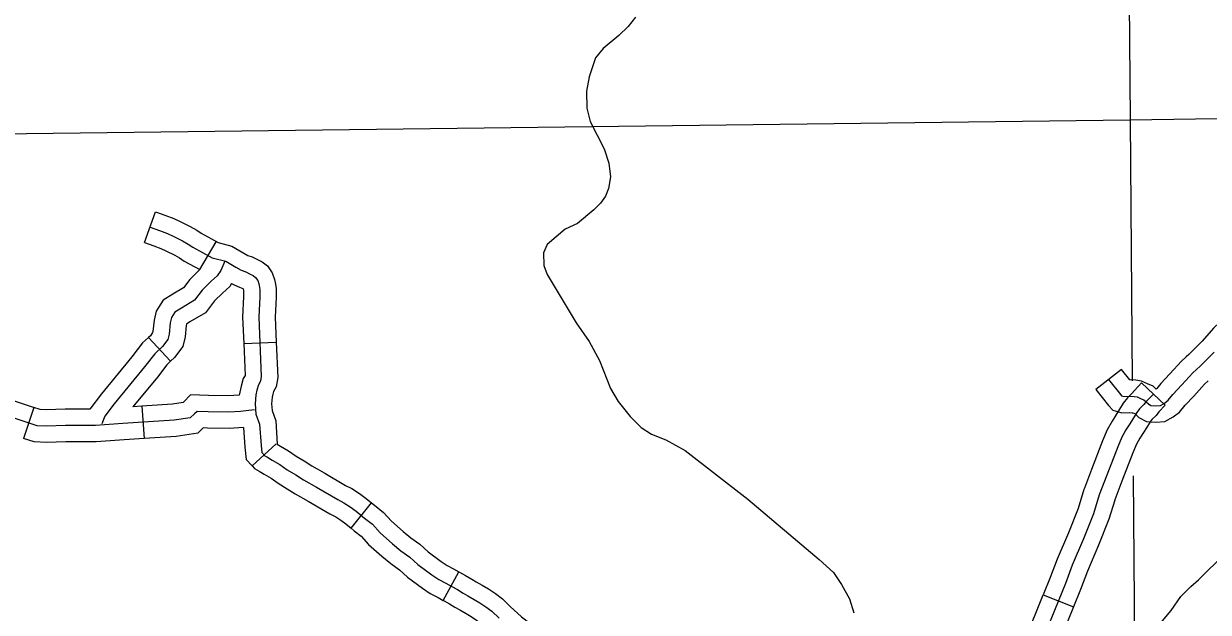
# Model space of a CAD drawing. Extents: x 1377389 to 1380723, y 1168351 to 1170484.
# Drawn here: x 1378476.2 to 1378585.3, y 1168888.7 to 1168942.9 of the extents above; entities that cross this region are included whole.
import ezdxf

# ---------------------------------------------------------------- set-up
doc = ezdxf.new("R2010")
doc.units = 0
doc.layers.add('B_Fill', color=7, linetype='Continuous')

msp = doc.modelspace()

# ---------------------------------------------------------------- linework, layer by layer
at = {"layer": 'B_Fill'}
for p, q in [((1378487.28, 1168922.76), (1378488.31, 1168925.58)), ((1378492.38, 1168920.26), (1378493.89, 1168922.8)), ((1378487.66, 1168914.01), (1378489.7, 1168911.81)), ((1378496.43, 1168913.44), (1378499.43, 1168913.56)), ((1378577.28, 1168911.07), (1378574.92, 1168909.21)), ((1378579.13, 1168909.82), (1378581.31, 1168907.76)), ((1378477.11, 1168907.55), (1378476.16, 1168904.7)), ((1378487.05, 1168907.69), (1378487.25, 1168904.69)), ((1378497.2, 1168902.18), (1378499.42, 1168904.2)), ((1378506.32, 1168896.45), (1378508.2, 1168898.79)), ((1378514.8, 1168889.79), (1378516.24, 1168892.42)), ((1378570.08, 1168890.31), (1378572.86, 1168889.19))]:
    msp.add_line(p, q, dxfattribs=at)
for points in [[(1378577.49, 1169003.33), (1378578.08, 1168934.05)], [(1378532.52, 1168943.51), (1378531.84, 1168942.66), (1378530.97, 1168941.82), (1378529.53, 1168940.61), (1378528.84, 1168939.75), (1378528.24, 1168938.01), (1378528, 1168936.68), (1378528.05, 1168935.12), (1378528.35, 1168933.91), (1378529.63, 1168931.39), (1378530.05, 1168930.06), (1378530.23, 1168928.8), (1378530.02, 1168927.72), (1378529.77, 1168927.03), (1378529.29, 1168926.37), (1378528.67, 1168925.75), (1378527.19, 1168924.51), (1378526.03, 1168923.97), (1378524.38, 1168922.56), (1378524.06, 1168921.79), (1378524.08, 1168920.63), (1378524.38, 1168919.8), (1378527.06, 1168915.35), (1378528.24, 1168913.63), (1378529.21, 1168911.88), (1378530.21, 1168909.3), (1378530.91, 1168908.12), (1378532.03, 1168906.72), (1378533.04, 1168905.73), (1378534, 1168905.09), (1378535.3, 1168904.59), (1378537.09, 1168903.61), (1378542.86, 1168899.12), (1378549.45, 1168893.57), (1378550.75, 1168892.37), (1378551.48, 1168891.27), (1378552.22, 1168889.95), (1378552.64, 1168888.64)], [(1378578.08, 1168934.05), (1378598.12, 1168934.37)], [(1378471.43, 1168932.74), (1378578.08, 1168934.05)], [(1378578.08, 1168934.05), (1378578.28, 1168910.01)], [(1378488.31, 1168925.58), (1378489.18, 1168925.26), (1378489.99, 1168924.97), (1378490.57, 1168924.68), (1378491.49, 1168924.23), (1378492.1, 1168923.89), (1378492.52, 1168923.6), (1378494.07, 1168922.76)], [(1378487.8, 1168924.17), (1378488.67, 1168923.85), (1378489.4, 1168923.58), (1378489.92, 1168923.33), (1378490.79, 1168922.91), (1378491.3, 1168922.61), (1378491.74, 1168922.32), (1378493.51, 1168921.35)], [(1378487.28, 1168922.76), (1378488.16, 1168922.44), (1378488.81, 1168922.2), (1378489.26, 1168921.98), (1378490.09, 1168921.58), (1378490.51, 1168921.34), (1378490.96, 1168921.03), (1378492.38, 1168920.26)], [(1378494.07, 1168922.76), (1378495.35, 1168922.42), (1378496.44, 1168921.78), (1378496.82, 1168921.57), (1378497.21, 1168921.42), (1378497.7, 1168921.19), (1378498.12, 1168920.96), (1378498.61, 1168920.59), (1378499.06, 1168919.95), (1378499.27, 1168919.36), (1378499.34, 1168919.06), (1378499.41, 1168918.55), (1378499.41, 1168917.71), (1378499.33, 1168915.87), (1378499.43, 1168913.56)], [(1378493.51, 1168921.35), (1378494.77, 1168921.02), (1378495.7, 1168920.47), (1378496.19, 1168920.2), (1378496.63, 1168920.04), (1378497.02, 1168919.85), (1378497.3, 1168919.7), (1378497.51, 1168919.54), (1378497.72, 1168919.24), (1378497.83, 1168918.94), (1378497.86, 1168918.8), (1378497.91, 1168918.44), (1378497.91, 1168917.74), (1378497.83, 1168915.88), (1378498.05, 1168910.4), (1378497.99, 1168909.98), (1378497.78, 1168909.63), (1378497.65, 1168909.16), (1378497.55, 1168908.73), (1378497.49, 1168907.9), (1378497.56, 1168906.95), (1378497.9, 1168906.01), (1378498.03, 1168904.05), (1378498.1, 1168903.42), (1378498.38, 1168903.12), (1378498.63, 1168902.97), (1378499.06, 1168902.71), (1378499.76, 1168902.31), (1378500.44, 1168901.83), (1378501.22, 1168901.35), (1378501.95, 1168900.9), (1378503.13, 1168900.22), (1378505.09, 1168899.07), (1378505.64, 1168898.79), (1378506.25, 1168898.41), (1378506.78, 1168898.01), (1378507.56, 1168897.38), (1378508.28, 1168896.8), (1378508.99, 1168896.02), (1378510.14, 1168895.01), (1378510.9, 1168894.36), (1378511.73, 1168893.78), (1378512.48, 1168893.1), (1378513.76, 1168892.15), (1378514.39, 1168891.72), (1378515.05, 1168891.37), (1378515.6, 1168891.06), (1378516.13, 1168890.79), (1378516.65, 1168890.46), (1378517.08, 1168890.21), (1378517.66, 1168889.88), (1378518.19, 1168889.58), (1378518.74, 1168889.2), (1378519.29, 1168888.8), (1378519.95, 1168888.15)], [(1378494.69, 1168921.04), (1378494.31, 1168920.17), (1378493.99, 1168919.69), (1378493.43, 1168919.18), (1378492.61, 1168918.36), (1378491.9, 1168917.43), (1378490.7, 1168916.72), (1378490.09, 1168916.34), (1378489.77, 1168915.84), (1378489.66, 1168915.35), (1378489.55, 1168914.31), (1378489.44, 1168913.82), (1378488.95, 1168913.16), (1378488.23, 1168912.5), (1378487.3, 1168911.3), (1378484.51, 1168907.9), (1378483.64, 1168906.75), (1378483.37, 1168906.04)], [(1378492.38, 1168920.26), (1378491.48, 1168919.35), (1378490.88, 1168918.57), (1378489.91, 1168918), (1378489.02, 1168917.43), (1378488.36, 1168916.44), (1378488.17, 1168915.59), (1378488.06, 1168914.55), (1378488.04, 1168914.46), (1378487.83, 1168914.17), (1378487.66, 1168914.01)], [(1378495.31, 1168918.97), (1378495.14, 1168918.71), (1378494.47, 1168918.1), (1378493.74, 1168917.37), (1378492.91, 1168916.29), (1378491.48, 1168915.44), (1378491.17, 1168915.24), (1378491.14, 1168915.11), (1378491.03, 1168914.07), (1378490.83, 1168913.18), (1378490.06, 1168912.15), (1378489.7, 1168911.81)], [(1378495.31, 1168918.97), (1378495.56, 1168918.84), (1378496.05, 1168918.65), (1378496.35, 1168918.51), (1378496.39, 1168918.49), (1378496.41, 1168918.34), (1378496.41, 1168917.77), (1378496.33, 1168915.88), (1378496.43, 1168913.44)], [(1378590.86, 1168919.62), (1378590.75, 1168919.53), (1378589.57, 1168918.3), (1378588.69, 1168917.54), (1378588.08, 1168917.05), (1378587.42, 1168916.42), (1378585.76, 1168914.85), (1378584.73, 1168913.67), (1378583.5, 1168912.45), (1378583.25, 1168912.22)], [(1378487.66, 1168914.01), (1378487.12, 1168913.52), (1378486.13, 1168912.23), (1378483.34, 1168908.83), (1378482.26, 1168907.41)], [(1378496.43, 1168913.44), (1378496.55, 1168910.5), (1378496.39, 1168910.23), (1378496.19, 1168909.52), (1378496.01, 1168908.69)], [(1378499.43, 1168913.56), (1378499.56, 1168910.32), (1378499.43, 1168909.47), (1378499.17, 1168909.03), (1378499.1, 1168908.8), (1378499.04, 1168908.51), (1378498.99, 1168907.9), (1378499.04, 1168907.27), (1378499.39, 1168906.32), (1378499.52, 1168904.18)], [(1378576.1, 1168910.14), (1378577.22, 1168908.71), (1378577.29, 1168908.63), (1378577.5, 1168908.57), (1378578.06, 1168908.59), (1378578.44, 1168908.57), (1378578.72, 1168908.53), (1378579.1, 1168908.37), (1378579.35, 1168908.26), (1378579.76, 1168907.88), (1378580, 1168907.75), (1378580.45, 1168907.72), (1378580.87, 1168907.75), (1378581.21, 1168907.94), (1378581.58, 1168908.22), (1378582.03, 1168908.76), (1378582.84, 1168909.63), (1378583.87, 1168910.76), (1378584.54, 1168911.37), (1378585.82, 1168912.64)], [(1378489.7, 1168911.81), (1378489.34, 1168911.49), (1378488.48, 1168910.36), (1378486.23, 1168907.63)], [(1378583.25, 1168912.22), (1378582.81, 1168911.82), (1378581.73, 1168910.65), (1378580.91, 1168909.76), (1378580.54, 1168909.31), (1378580.47, 1168909.26), (1378580.19, 1168909.53), (1378579.69, 1168909.75), (1378579.13, 1168909.98), (1378578.6, 1168910.06), (1378578.08, 1168910.1), (1378578.04, 1168910.09), (1378577.28, 1168911.07)], [(1378477.11, 1168907.55), (1378477.06, 1168907.57), (1378475.23, 1168908.18), (1378473.86, 1168908.48), (1378472.15, 1168908.74), (1378470.98, 1168909.09), (1378469.38, 1168909.41), (1378467.99, 1168909.66), (1378466.91, 1168909.79), (1378466.39, 1168909.81)], [(1378579.13, 1168909.82), (1378578.48, 1168909.13), (1378578.24, 1168908.84), (1378577.83, 1168908.44), (1378577.45, 1168907.95), (1378577.02, 1168907.24), (1378576.78, 1168906.85), (1378576.42, 1168906.29), (1378575.97, 1168905.51), (1378575.55, 1168904.49), (1378574.52, 1168901.84), (1378573.87, 1168900.12)], [(1378574.92, 1168909.21), (1378576.08, 1168907.74), (1378576.48, 1168907.31), (1378577.31, 1168907.06), (1378578.04, 1168907.09), (1378578.28, 1168907.08), (1378578.32, 1168907.07), (1378578.51, 1168906.99), (1378578.88, 1168906.65), (1378579.58, 1168906.26), (1378580.46, 1168906.22), (1378581.29, 1168906.27), (1378582.04, 1168906.69), (1378582.62, 1168907.13), (1378583.16, 1168907.77), (1378583.94, 1168908.61), (1378584.94, 1168909.7), (1378585.28, 1168910.02)], [(1378496.01, 1168908.69), (1378495.02, 1168908.62), (1378493.19, 1168908.66), (1378491.54, 1168908.72), (1378490.87, 1168908.05), (1378490.84, 1168908.03), (1378489.86, 1168907.87), (1378487.05, 1168907.69)], [(1378580.22, 1168908.79), (1378579.6, 1168908.14), (1378579.35, 1168907.84), (1378578.96, 1168907.44), (1378578.69, 1168907.1), (1378578.31, 1168906.46), (1378578.05, 1168906.05), (1378577.7, 1168905.51), (1378577.32, 1168904.84), (1378576.94, 1168903.93), (1378575.93, 1168901.31), (1378575.24, 1168899.5), (1378574.71, 1168897.76), (1378573.79, 1168895.45), (1378572.75, 1168893.03), (1378572.12, 1168891.35), (1378569.77, 1168885.54)], [(1378497.44, 1168907.35), (1378496.15, 1168907.2), (1378495.06, 1168907.12), (1378493.15, 1168907.16), (1378492.14, 1168907.2), (1378491.9, 1168906.96), (1378491.51, 1168906.61), (1378490.03, 1168906.38), (1378485.31, 1168906.07), (1378482.78, 1168905.91), (1378480.01, 1168905.91), (1378478.26, 1168905.83), (1378477.4, 1168905.87), (1378476.58, 1168906.15), (1378474.83, 1168906.73)], [(1378482.26, 1168907.41), (1378479.98, 1168907.41), (1378478.26, 1168907.33), (1378477.68, 1168907.36), (1378477.11, 1168907.55)], [(1378487.05, 1168907.69), (1378486.23, 1168907.63)], [(1378581.31, 1168907.76), (1378580.73, 1168907.15), (1378580.47, 1168906.83), (1378580.08, 1168906.44), (1378579.92, 1168906.24), (1378579.59, 1168905.68), (1378579.32, 1168905.25), (1378578.98, 1168904.73), (1378578.67, 1168904.18), (1378578.33, 1168903.37), (1378577.33, 1168900.77), (1378576.68, 1168899.06)], [(1378487.25, 1168904.69), (1378485.41, 1168904.57), (1378482.83, 1168904.41), (1378480.05, 1168904.41), (1378478.26, 1168904.33), (1378477.12, 1168904.38), (1378476.16, 1168904.7)], [(1378496.42, 1168905.71), (1378495.1, 1168905.62), (1378493.1, 1168905.66), (1378492.71, 1168905.68), (1378492.19, 1168905.2), (1378490.2, 1168904.89), (1378487.25, 1168904.69)], [(1378496.42, 1168905.71), (1378496.53, 1168903.91), (1378496.67, 1168902.76), (1378497.2, 1168902.18)], [(1378499.52, 1168904.18), (1378499.81, 1168904.01), (1378500.57, 1168903.58), (1378501.27, 1168903.09), (1378502.01, 1168902.63), (1378502.72, 1168902.19), (1378503.89, 1168901.52), (1378505.81, 1168900.38), (1378506.38, 1168900.1), (1378507.1, 1168899.65), (1378507.7, 1168899.19), (1378508.2, 1168898.79)], [(1378497.2, 1168902.18), (1378497.42, 1168901.94), (1378497.86, 1168901.68), (1378498.31, 1168901.42), (1378498.96, 1168901.04), (1378499.62, 1168900.58), (1378500.43, 1168900.08), (1378501.18, 1168899.61), (1378502.38, 1168898.93), (1378504.37, 1168897.75), (1378504.91, 1168897.48), (1378505.39, 1168897.18), (1378505.85, 1168896.83), (1378506.32, 1168896.45)], [(1378578.35, 1168901.27), (1378578.54, 1168878.01)], [(1378573.87, 1168900.12), (1378573.82, 1168899.99), (1378573.29, 1168898.26), (1378572.41, 1168896.02), (1378571.36, 1168893.59), (1378570.72, 1168891.89), (1378570.08, 1168890.31)], [(1378508.2, 1168898.79), (1378508.49, 1168898.55), (1378509.31, 1168897.9), (1378510.04, 1168897.09), (1378511.13, 1168896.15), (1378511.82, 1168895.55), (1378512.66, 1168894.96), (1378513.43, 1168894.26), (1378514.63, 1168893.37), (1378515.17, 1168893), (1378515.76, 1168892.69), (1378516.24, 1168892.42)], [(1378576.68, 1168899.06), (1378576.66, 1168899.01), (1378576.12, 1168897.26), (1378575.18, 1168894.88), (1378574.14, 1168892.47), (1378573.51, 1168890.81), (1378572.86, 1168889.19)], [(1378506.32, 1168896.45), (1378506.62, 1168896.21), (1378507.25, 1168895.7), (1378507.93, 1168894.95), (1378509.16, 1168893.88), (1378509.98, 1168893.18), (1378510.79, 1168892.61), (1378511.53, 1168891.94), (1378512.89, 1168890.92), (1378513.61, 1168890.44), (1378514.33, 1168890.05), (1378514.8, 1168889.79)], [(1378574.85, 1168880.2), (1378576.08, 1168881.8), (1378576.66, 1168882.53), (1378578.05, 1168884.13), (1378580.6, 1168887.35), (1378581.86, 1168888.86), (1378582.76, 1168890.15), (1378583.3, 1168890.71), (1378583.66, 1168891.07), (1378584.38, 1168891.69), (1378585.07, 1168892.36), (1378586.17, 1168893.44)], [(1378574.85, 1168880.2), (1378576.08, 1168881.8), (1378576.66, 1168882.53), (1378578.05, 1168884.13), (1378580.6, 1168887.35), (1378581.86, 1168888.86), (1378582.76, 1168890.15), (1378583.3, 1168890.71), (1378583.66, 1168891.07), (1378584.38, 1168891.69), (1378585.07, 1168892.36), (1378586.17, 1168893.44)], [(1378583.3, 1168890.71), (1378583.66, 1168891.07), (1378584.38, 1168891.69), (1378585.07, 1168892.36), (1378586.17, 1168893.44)], [(1378516.24, 1168892.42), (1378516.31, 1168892.39), (1378516.87, 1168892.09), (1378517.43, 1168891.75), (1378517.83, 1168891.51), (1378518.4, 1168891.19), (1378518.98, 1168890.85), (1378519.61, 1168890.43), (1378520.27, 1168889.94), (1378520.98, 1168889.23), (1378522.02, 1168888.29), (1378522.8, 1168887.68), (1378523.53, 1168887.01), (1378523.99, 1168886.5), (1378524.68, 1168885.78), (1378524.91, 1168885.48)], [(1378580.6, 1168887.35), (1378581.86, 1168888.86), (1378582.76, 1168890.15), (1378583.3, 1168890.71)], [(1378514.8, 1168889.79), (1378514.89, 1168889.74), (1378515.38, 1168889.48), (1378515.88, 1168889.18), (1378516.33, 1168888.91), (1378516.92, 1168888.58), (1378517.39, 1168888.31), (1378517.88, 1168887.98), (1378518.32, 1168887.66), (1378518.91, 1168887.06), (1378520.09, 1168885.99), (1378520.86, 1168885.39), (1378521.39, 1168884.9), (1378521.79, 1168884.46), (1378522.4, 1168883.82), (1378522.52, 1168883.66)], [(1378565.89, 1168880.76), (1378566.1, 1168881.18), (1378566.45, 1168881.83), (1378566.7, 1168882.48), (1378567.37, 1168883.61), (1378568.38, 1168886.1), (1378570.08, 1168890.31)], [(1378572.86, 1168889.19), (1378571.16, 1168884.97), (1378570.07, 1168882.28), (1378569.41, 1168881.16), (1378569.17, 1168880.56), (1378568.76, 1168879.8), (1378568.58, 1168879.43)]]:
    msp.add_lwpolyline(points, dxfattribs=at)

doc.saveas('drawing.dxf')
